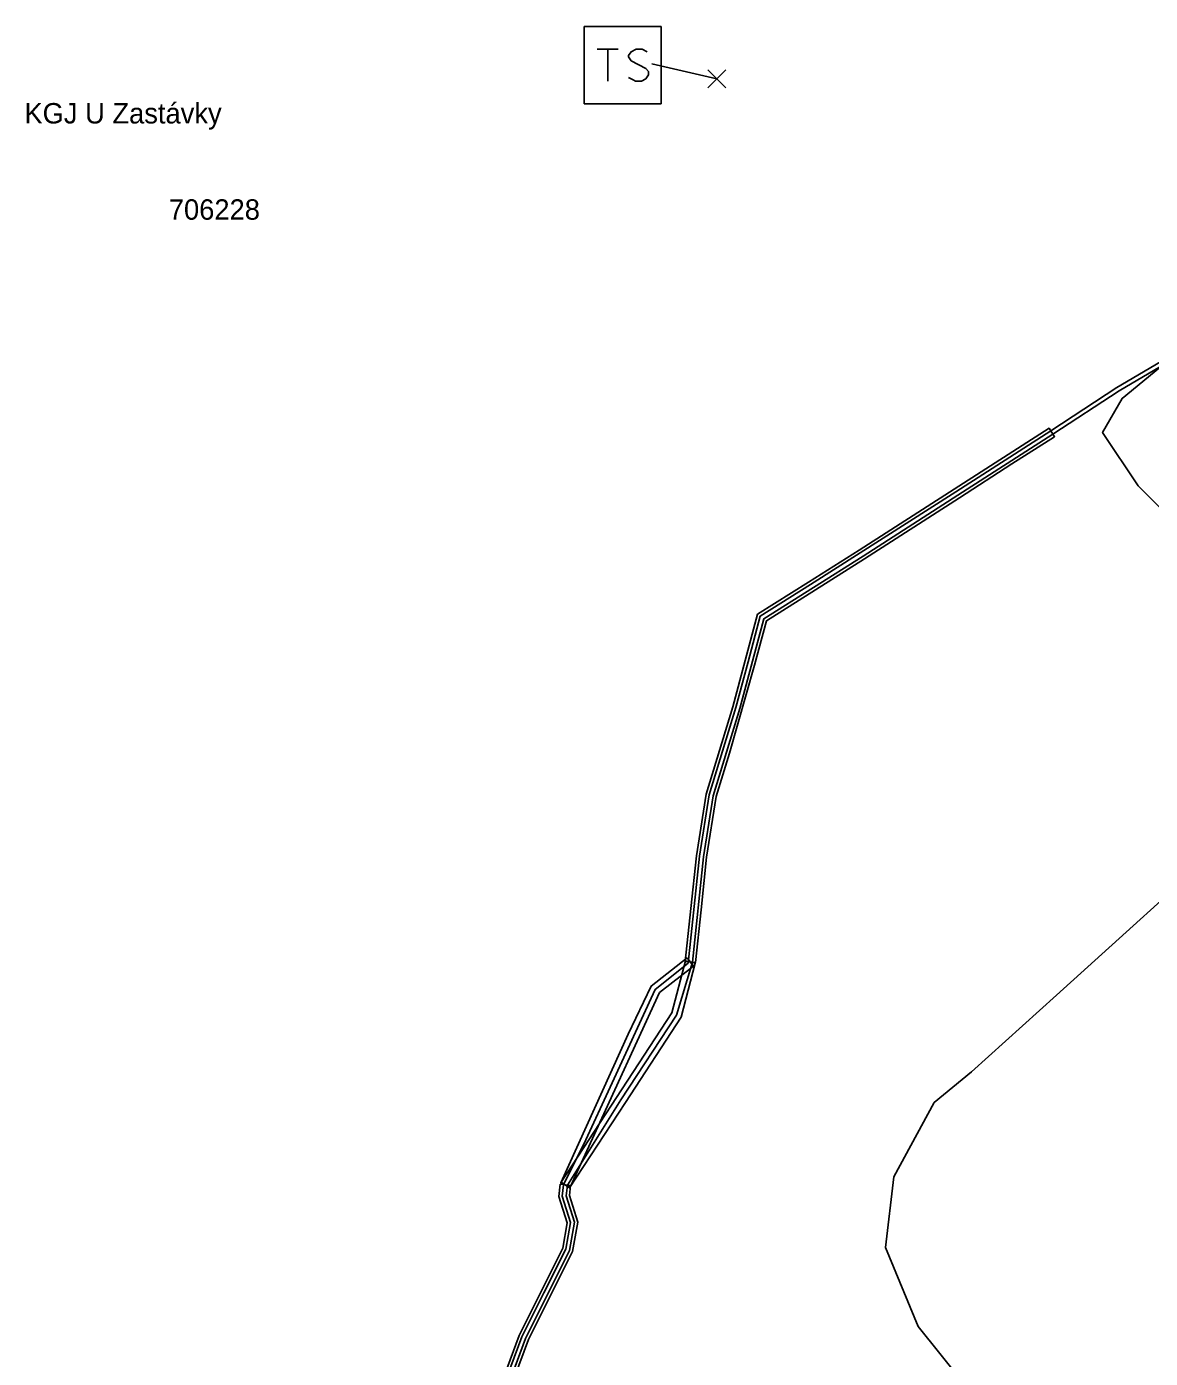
# Model space of a CAD drawing. Extents: x -748492 to -735633, y -1146251 to -1139940.
# Drawn here: x -737010.7 to -736955.7, y -1145744.2 to -1145679 of the extents above; entities that cross this region are included whole.
import ezdxf

# ---------------------------------------------------------------- set-up
doc = ezdxf.new("R2010")
doc.units = 0
for name, color, linetype in [('Vrstva 1', 7, 'Continuous'), ('Vrstva 20', 7, 'Continuous'), ('Vrstva 25', 7, 'Continuous'), ('Vrstva 26', 7, 'Continuous'), ('Vrstva 27', 7, 'Continuous'), ('Vrstva 34', 7, 'Continuous'), ('Vrstva 5', 7, 'Continuous'), ('Vrstva 59', 7, 'Continuous'), ('Vrstva 6', 7, 'Continuous')]:
    doc.layers.add(name, color=color, linetype=linetype)

# ---------------------------------------------------------------- blocks, each defined once
blk = doc.blocks.new('NN800')
at = {"layer": 'Vrstva 1'}
for points in [[(-0.442, 0.442), (0.442, -0.442)], [(-0.442, -0.442), (0.442, 0.442)]]:
    blk.add_lwpolyline(points, dxfattribs=at)
blk = doc.blocks.new('NN640')
at = {"layer": 'Vrstva 6'}
for points in [[(-1.89, 1.889), (1.889, 1.889)], [(-1.89, -1.89), (-1.89, 1.889)], [(1.889, 1.889), (1.889, -1.89)], [(-1.26, 0.787), (-0.221, 0.787)], [(-0.725, 0.787), (-0.725, -0.788)], [(1.197, 0.661), (0.945, 0.787), (0.661, 0.787), (0.409, 0.661), (0.283, 0.472), (0.283, 0.409), (0.409, 0.22), (1.133, -0.158), (1.259, -0.316), (1.259, -0.473), (1.133, -0.662), (0.913, -0.788), (0.629, -0.788), (0.503, -0.725), (0.283, -0.599)], [(1.889, -1.89), (-1.89, -1.89)]]:
    blk.add_lwpolyline(points, dxfattribs=at)

msp = doc.modelspace()

# ---------------------------------------------------------------- linework, layer by layer
at = {"layer": 'Vrstva 20'}
for points in [[(-736978.429, -1145724.764), (-736978.154, -1145722.176), (-736977.878, -1145719.587), (-736977.404, -1145716.574), (-736976.752, -1145714.428), (-736976.1, -1145712.281), (-736975.493, -1145710.016), (-736974.886, -1145707.751), (-736972.4, -1145706.18), (-736969.914, -1145704.609), (-736965.264, -1145701.624), (-736960.615, -1145698.64), (-736960.345, -1145699.06), (-736962.43, -1145700.39), (-736964.996, -1145702.046), (-736969.646, -1145705.031), (-736974.454, -1145708.069), (-736975.037, -1145710.244), (-736976.268, -1145714.552), (-736976.916, -1145716.686), (-736977.382, -1145719.653), (-736977.656, -1145722.234), (-736977.931, -1145724.816)], [(-736978.334, -1145724.593), (-736978.026, -1145724.987), (-736979.698, -1145726.29), (-736981.886, -1145731.052), (-736984.073, -1145735.814), (-736984.527, -1145735.606), (-736981.23, -1145728.33), (-736980.102, -1145725.97)], [(-736984.091, -1145735.847), (-736984.509, -1145735.573), (-736981.8, -1145731.43), (-736979.092, -1145727.287), (-736978.422, -1145724.727), (-736977.938, -1145724.853), (-736978.628, -1145727.493), (-736981.36, -1145731.67)]]:
    msp.add_lwpolyline(points, close=True, dxfattribs=at)
msp.add_lwpolyline([(-736987.729, -1145746.226), (-736986.57, -1145743.09), (-736984.43, -1145738.81), (-736984.207, -1145737.567), (-736984.614, -1145736.275), (-736984.548, -1145735.682), (-736984.052, -1145735.738), (-736984.106, -1145736.225), (-736983.693, -1145737.533), (-736983.95, -1145738.97), (-736986.11, -1145743.29), (-736987.261, -1145746.404)], dxfattribs=at)
at = {"layer": 'Vrstva 5'}
for points in [[(-736964.91, -1145745.29), (-736967.02, -1145742.65), (-736968.63, -1145738.78), (-736968.22, -1145735.31), (-736966.24, -1145731.68), (-736964.42, -1145730.17), (-736960.245, -1145726.42), (-736951.555, -1145718.545), (-736947.04, -1145714.42), (-736946.27, -1145712.69), (-736950.67, -1145707.2), (-736951.98, -1145705.72), (-736956.25, -1145701.46), (-736957.99, -1145698.85), (-736957.03, -1145697.18), (-736951.22, -1145692.4), (-736948.48, -1145693.14), (-736948.48, -1145694.305)], [(-736988.745, -1145749.409), (-736986.432, -1145743.15), (-736985.359, -1145741.004), (-736984.286, -1145738.858), (-736984.053, -1145737.557), (-736984.462, -1145736.26), (-736984.399, -1145735.699), (-736983.3, -1145733.51), (-736982.1, -1145730.92), (-736979.9, -1145726.13), (-736978.28, -1145724.84), (-736977.729, -1145719.607), (-736977.258, -1145716.608), (-736976.607, -1145714.465), (-736975.956, -1145712.323), (-736975.356, -1145710.084), (-736974.756, -1145707.846), (-736972.295, -1145706.291), (-736965.184, -1145701.751), (-736960.534, -1145698.766), (-736957.293, -1145696.645), (-736951.001, -1145692.944), (-736948.28, -1145692.9), (-736948.28, -1145694.305)], [(-736988.555, -1145749.471), (-736986.248, -1145743.23), (-736984.094, -1145738.922), (-736983.847, -1145737.543), (-736984.258, -1145736.24), (-736984.201, -1145735.721), (-736981.58, -1145731.55), (-736978.86, -1145727.39), (-736978.081, -1145724.801), (-736977.531, -1145719.633), (-736977.062, -1145716.652), (-736975.764, -1145712.377), (-736974.584, -1145707.974), (-736969.726, -1145704.904), (-736965.076, -1145701.919), (-736960.426, -1145698.934), (-736957.187, -1145696.815), (-736954.043, -1145694.966), (-736950.86, -1145693.09), (-736948.68, -1145693.25), (-736948.68, -1145694.305)]]:
    msp.add_lwpolyline(points, dxfattribs=at)
at = {"layer": 'Vrstva 59'}
msp.add_lwpolyline([(-736980.068, -1145680.794), (-736976.888, -1145681.517)], dxfattribs=at)

# ---------------------------------------------------------------- block references
at = {"layer": 'Vrstva 25'}
msp.add_blockref('NN640', (-736981.492, -1145680.854), dxfattribs=at)
at = {"layer": 'Vrstva 34'}
msp.add_blockref('NN800', (-736976.888, -1145681.517), dxfattribs=at)

# ---------------------------------------------------------------- texts
at = {"layer": 'Vrstva 26'}
msp.add_text('706228', height=1, dxfattribs=at).set_placement((-737003.721, -1145688.424))
at = {"layer": 'Vrstva 27'}
msp.add_text('KGJ U Zastávky', height=1, dxfattribs=at).set_placement((-737010.793, -1145683.71))

doc.saveas('drawing.dxf')
